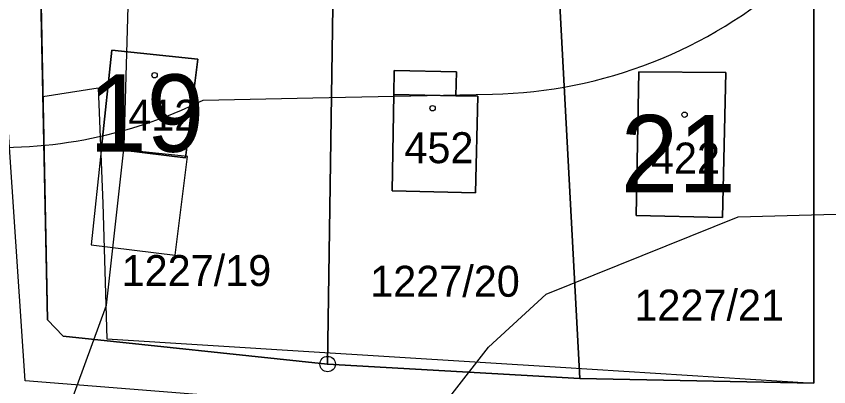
# Model space of a CAD drawing. Extents: x -706130 to -698555, y -971544 to -967260.
# Drawn here: x -704525.1 to -704472.7, y -968742.9 to -968719 of the extents above; entities that cross this region are included whole.
import ezdxf

# ---------------------------------------------------------------- set-up
doc = ezdxf.new("R2010")
doc.units = 0
for name, color, linetype in [('_Doplněk budov pro zastavěnost', 7, 'Continuous'), ('BPEJ hranice S', 7, 'Continuous'), ('Kanalizace_Polesí N NEZAPINAT', 7, 'Continuous'), ('KN_Budovy', 7, 'Continuous'), ('KN_Budovy_cisla_domovni', 7, 'Continuous'), ('KN_Hranice_parcel', 7, 'Continuous'), ('KN_Hranice_parcel_vnitrni_kresba', 7, 'Continuous'), ('KN_Parcelni cisla', 7, 'Continuous'), ('KN_Polygon parcely', 7, 'Continuous'), ('KN_POZEMKY_13_ZASTAVENA PLOCHA', 7, 'Continuous'), ('KN_POZEMKY_14_OSTATNI PLOCHA', 7, 'Continuous'), ('KN_POZEMKY_7_TTP', 7, 'Continuous'), ('KN_VYUZITI_26_ostatni plocha_jina plocha', 7, 'Continuous'), ('KN_Značky bodu BP', 7, 'Continuous'), ('KN_Značky budov', 7, 'Continuous'), ('OP lesa 30 m', 7, 'Continuous'), ('Plochy rekreace individualni S', 7, 'Continuous'), ('Plochy verejnych prostranstvi - komunikace ostatni S', 7, 'Continuous'), ('Regulační bloky zastavěné S', 7, 'Continuous'), ('VÝŠKOPIS_vrstevnice hlavní', 7, 'Continuous')]:
    doc.layers.add(name, color=color, linetype=linetype)

msp = doc.modelspace()

# ---------------------------------------------------------------- linework, layer by layer
at = {"layer": '_Doplněk budov pro zastavěnost'}
msp.add_line((-704500.75, -968724.05), (-704496.74, -968724.13), dxfattribs=at)
msp.add_lwpolyline([(-704496.74, -968724.13), (-704496.7, -968722.58), (-704500.72, -968722.51), (-704500.75, -968724.05)], dxfattribs=at)
msp.add_lwpolyline([(-704520.31, -968733.76), (-704514.88, -968734.44), (-704514.08, -968728.06), (-704519.64, -968727.47)], close=True, dxfattribs=at)
at = {"layer": 'BPEJ hranice S'}
msp.add_lwpolyline([(-704526.27, -968697.48), (-704524.02, -968694.65), (-704523.931, -968699.037), (-704522.315, -968699.25), (-704523.896, -968700.749), (-704523.56, -968717.17), (-704523.419, -968724.187), (-704519.845, -968723.624), (-704519.552, -968731.095), (-704519.298, -968739.845), (-704506.24, -968740.66), (-704489.98, -968741.68), (-704473.61, -968742.7), (-704473.62, -968718.18), (-704473.63, -968693.6), (-704490.13, -968693.94), (-704494.99, -968694.04), (-704491.59, -968681.92), (-704468.62, -968687.18)], dxfattribs=at)
at = {"layer": 'Kanalizace_Polesí N NEZAPINAT'}
msp.add_lwpolyline([(-704470.197, -968746.883), (-704524.564, -968742.55), (-704526.979, -968706.888)], dxfattribs=at)
at = {"layer": 'KN_Budovy'}
for points in [[(-704519.64, -968727.47), (-704514.21, -968728.15), (-704513.41, -968721.77), (-704518.97, -968721.18)], [(-704485.09, -968731.88), (-704479.51, -968732), (-704479.31, -968722.63), (-704484.93, -968722.58)], [(-704500.75, -968724.05), (-704500.85, -968730.28), (-704495.47, -968730.41), (-704495.32, -968724.16), (-704496.74, -968724.13)]]:
    msp.add_lwpolyline(points, close=True, dxfattribs=at)
at = {"layer": 'KN_Hranice_parcel'}
for p, q in [((-704488.74, -968742.4), (-704490.05, -968717.85)), ((-704505.03, -968741.47), (-704504.7, -968718.36)), ((-704505.03, -968741.47), (-704488.74, -968742.4))]:
    msp.add_line(p, q, dxfattribs=at)
for points in [[(-704523.56, -968717.17), (-704523.13, -968738.61), (-704522.11, -968739.67), (-704505.03, -968741.47)], [(-704488.74, -968742.4), (-704473.61, -968742.7), (-704473.62, -968718.18)], [(-704519.64, -968727.47), (-704514.21, -968728.15), (-704513.41, -968721.77), (-704518.97, -968721.18), (-704519.64, -968727.47)], [(-704496.7, -968722.58), (-704496.74, -968724.13), (-704495.32, -968724.16), (-704495.47, -968730.41), (-704500.85, -968730.28), (-704500.75, -968724.05), (-704500.72, -968722.51), (-704496.7, -968722.58)], [(-704479.31, -968722.63), (-704484.93, -968722.58), (-704485.09, -968731.88), (-704479.51, -968732), (-704479.31, -968722.63)]]:
    msp.add_lwpolyline(points, dxfattribs=at)
at = {"layer": 'KN_Hranice_parcel_vnitrni_kresba'}
msp.add_line((-704500.75, -968724.05), (-704496.74, -968724.13), dxfattribs=at)
at = {"layer": 'KN_Polygon parcely'}
msp.add_lwpolyline([(-704468.62, -968687.18), (-704491.59, -968681.92), (-704494.99, -968694.04), (-704490.13, -968693.94), (-704473.63, -968693.6), (-704473.62, -968718.18), (-704473.61, -968742.7), (-704488.74, -968742.4), (-704505.03, -968741.47), (-704522.11, -968739.67), (-704523.13, -968738.61), (-704523.56, -968717.17), (-704524.02, -968694.65), (-704526.27, -968697.48), (-704529.06, -968700.98), (-704527.83, -968724.68), (-704526.83, -968744.16)], dxfattribs=at)
for points in [[(-704523.56, -968717.17), (-704523.13, -968738.61), (-704522.11, -968739.67), (-704505.03, -968741.47), (-704504.7, -968718.36)], [(-704488.74, -968742.4), (-704490.05, -968717.85), (-704504.7, -968718.36), (-704505.03, -968741.47)], [(-704473.61, -968742.7), (-704473.62, -968718.18), (-704490.05, -968717.85), (-704488.74, -968742.4)], [(-704519.64, -968727.47), (-704518.97, -968721.18), (-704513.41, -968721.77), (-704514.21, -968728.15)], [(-704519.64, -968727.47), (-704514.21, -968728.15), (-704513.41, -968721.77), (-704518.97, -968721.18)], [(-704496.7, -968722.58), (-704496.74, -968724.13), (-704495.32, -968724.16), (-704495.47, -968730.41), (-704500.85, -968730.28), (-704500.75, -968724.05), (-704500.72, -968722.51)], [(-704496.7, -968722.58), (-704500.72, -968722.51), (-704500.75, -968724.05), (-704500.85, -968730.28), (-704495.47, -968730.41), (-704495.32, -968724.16), (-704496.74, -968724.13)], [(-704479.31, -968722.63), (-704484.93, -968722.58), (-704485.09, -968731.88), (-704479.51, -968732)], [(-704479.31, -968722.63), (-704479.51, -968732), (-704485.09, -968731.88), (-704484.93, -968722.58)]]:
    msp.add_lwpolyline(points, close=True, dxfattribs=at)
at = {"layer": 'KN_POZEMKY_13_ZASTAVENA PLOCHA'}
for p, q in [((-704519.64, -968727.47), (-704518.97, -968721.18)), ((-704518.97, -968721.18), (-704513.41, -968721.77)), ((-704513.41, -968721.77), (-704514.21, -968728.15)), ((-704500.75, -968724.05), (-704500.72, -968722.51)), ((-704500.72, -968722.51), (-704496.7, -968722.58)), ((-704496.7, -968722.58), (-704496.74, -968724.13)), ((-704485.09, -968731.88), (-704484.93, -968722.58)), ((-704484.93, -968722.58), (-704479.31, -968722.63)), ((-704479.31, -968722.63), (-704479.51, -968732)), ((-704500.85, -968730.28), (-704500.75, -968724.05)), ((-704496.74, -968724.13), (-704495.32, -968724.16)), ((-704495.32, -968724.16), (-704495.47, -968730.41)), ((-704514.21, -968728.15), (-704519.64, -968727.47)), ((-704495.47, -968730.41), (-704500.85, -968730.28)), ((-704479.51, -968732), (-704485.09, -968731.88))]:
    msp.add_line(p, q, dxfattribs=at)
at = {"layer": 'KN_POZEMKY_14_OSTATNI PLOCHA'}
for p, q in [((-704523.13, -968738.61), (-704523.56, -968717.17)), ((-704488.74, -968742.4), (-704490.05, -968717.85)), ((-704490.05, -968717.85), (-704488.74, -968742.4)), ((-704505.03, -968741.47), (-704504.7, -968718.36)), ((-704504.7, -968718.36), (-704505.03, -968741.47)), ((-704473.62, -968718.18), (-704473.61, -968742.7)), ((-704518.97, -968721.18), (-704519.64, -968727.47)), ((-704513.41, -968721.77), (-704518.97, -968721.18)), ((-704514.21, -968728.15), (-704513.41, -968721.77)), ((-704500.72, -968722.51), (-704500.75, -968724.05)), ((-704496.7, -968722.58), (-704500.72, -968722.51)), ((-704496.74, -968724.13), (-704496.7, -968722.58)), ((-704484.93, -968722.58), (-704485.09, -968731.88)), ((-704479.31, -968722.63), (-704484.93, -968722.58)), ((-704479.51, -968732), (-704479.31, -968722.63)), ((-704500.75, -968724.05), (-704500.85, -968730.28)), ((-704495.32, -968724.16), (-704496.74, -968724.13)), ((-704495.47, -968730.41), (-704495.32, -968724.16)), ((-704519.64, -968727.47), (-704514.21, -968728.15)), ((-704500.85, -968730.28), (-704495.47, -968730.41)), ((-704485.09, -968731.88), (-704479.51, -968732)), ((-704522.11, -968739.67), (-704523.13, -968738.61)), ((-704505.03, -968741.47), (-704522.11, -968739.67)), ((-704488.74, -968742.4), (-704505.03, -968741.47)), ((-704473.61, -968742.7), (-704488.74, -968742.4))]:
    msp.add_line(p, q, dxfattribs=at)
at = {"layer": 'KN_POZEMKY_7_TTP'}
for p, q in [((-704523.56, -968717.17), (-704523.13, -968738.61)), ((-704473.61, -968742.7), (-704473.62, -968718.18)), ((-704523.13, -968738.61), (-704522.11, -968739.67)), ((-704522.11, -968739.67), (-704505.03, -968741.47)), ((-704505.03, -968741.47), (-704488.74, -968742.4)), ((-704488.74, -968742.4), (-704473.61, -968742.7))]:
    msp.add_line(p, q, dxfattribs=at)
at = {"layer": 'KN_VYUZITI_26_ostatni plocha_jina plocha'}
for p, q in [((-704523.13, -968738.61), (-704523.56, -968717.17)), ((-704488.74, -968742.4), (-704490.05, -968717.85)), ((-704490.05, -968717.85), (-704488.74, -968742.4)), ((-704505.03, -968741.47), (-704504.7, -968718.36)), ((-704504.7, -968718.36), (-704505.03, -968741.47)), ((-704473.62, -968718.18), (-704473.61, -968742.7)), ((-704518.97, -968721.18), (-704519.64, -968727.47)), ((-704513.41, -968721.77), (-704518.97, -968721.18)), ((-704514.21, -968728.15), (-704513.41, -968721.77)), ((-704500.72, -968722.51), (-704500.75, -968724.05)), ((-704496.7, -968722.58), (-704500.72, -968722.51)), ((-704496.74, -968724.13), (-704496.7, -968722.58)), ((-704484.93, -968722.58), (-704485.09, -968731.88)), ((-704479.31, -968722.63), (-704484.93, -968722.58)), ((-704479.51, -968732), (-704479.31, -968722.63)), ((-704500.75, -968724.05), (-704500.85, -968730.28)), ((-704495.32, -968724.16), (-704496.74, -968724.13)), ((-704495.47, -968730.41), (-704495.32, -968724.16)), ((-704519.64, -968727.47), (-704514.21, -968728.15)), ((-704500.85, -968730.28), (-704495.47, -968730.41)), ((-704485.09, -968731.88), (-704479.51, -968732)), ((-704522.11, -968739.67), (-704523.13, -968738.61)), ((-704505.03, -968741.47), (-704522.11, -968739.67)), ((-704488.74, -968742.4), (-704505.03, -968741.47)), ((-704473.61, -968742.7), (-704488.74, -968742.4))]:
    msp.add_line(p, q, dxfattribs=at)
at = {"layer": 'KN_Značky bodu BP'}
for radius in [0.5, 0.0303]:
    msp.add_circle((-704505.03, -968741.47), radius, dxfattribs=at)
at = {"layer": 'KN_Značky budov'}
for centre in [(-704516.207, -968722.809), (-704498.247, -968724.939), (-704481.967, -968725.359)]:
    msp.add_circle(centre, 0.175, dxfattribs=at)
at = {"layer": 'OP lesa 30 m'}
msp.add_lwpolyline([(-704513.079, -968724.424), (-704505.992, -968724.273), (-704494.371, -968724.034)], dxfattribs=at)
for centre, start, end in [((-704494.99, -968694.04), 271.1822, 311.5908), ((-704526.27, -968697.48), 265.0137, 296.0857)]:
    msp.add_arc(centre, 30, start, end, dxfattribs=at)
at = {"layer": 'Plochy rekreace individualni S'}
for p, q in [((-704523.56, -968717.17), (-704523.13, -968738.61)), ((-704473.61, -968742.7), (-704473.62, -968718.18)), ((-704505.03, -968741.47), (-704488.74, -968742.4)), ((-704488.74, -968742.4), (-704473.61, -968742.7))]:
    msp.add_line(p, q, dxfattribs=at)
msp.add_lwpolyline([(-704523.13, -968738.61), (-704522.11, -968739.67), (-704505.03, -968741.47)], dxfattribs=at)
at = {"layer": 'Plochy verejnych prostranstvi - komunikace ostatni S'}
for p, q in [((-704523.13, -968738.61), (-704523.56, -968717.17)), ((-704473.62, -968718.18), (-704473.61, -968742.7)), ((-704488.74, -968742.4), (-704505.03, -968741.47)), ((-704473.61, -968742.7), (-704488.74, -968742.4))]:
    msp.add_line(p, q, dxfattribs=at)
msp.add_lwpolyline([(-704505.03, -968741.47), (-704522.11, -968739.67), (-704523.13, -968738.61)], dxfattribs=at)
at = {"layer": 'Regulační bloky zastavěné S'}
for p, q in [((-704523.56, -968717.17), (-704523.13, -968738.61)), ((-704473.61, -968742.7), (-704473.62, -968718.18)), ((-704505.03, -968741.47), (-704488.74, -968742.4)), ((-704488.74, -968742.4), (-704473.61, -968742.7))]:
    msp.add_line(p, q, dxfattribs=at)
msp.add_lwpolyline([(-704523.13, -968738.61), (-704522.11, -968739.67), (-704505.03, -968741.47)], dxfattribs=at)
at = {"layer": 'VÝŠKOPIS_vrstevnice hlavní'}
for points in [[(-704546.131, -968760.209), (-704540.425, -968761.065), (-704537, -968760.495), (-704532.435, -968758.212), (-704527.156, -968753.361), (-704523.018, -968747.797), (-704519.309, -968737.667), (-704518.168, -968727.395), (-704517.882, -968716.838), (-704516.028, -968711.701), (-704513.031, -968708.135), (-704509.608, -968706.708), (-704499.906, -968704.71), (-704494.77, -968702.855), (-704490.061, -968700.145), (-704480.217, -968692.012), (-704475.652, -968689.444), (-704468.661, -968688.731)], [(-704619.892, -968742.661), (-704597.493, -968749.652), (-704591.501, -968753.504), (-704583.653, -968761.778), (-704577.947, -968773.906), (-704574.522, -968778.756), (-704567.532, -968785.177), (-704552.409, -968796.019), (-704543.849, -968799.872), (-704535.859, -968801.013), (-704526.157, -968799.301), (-704521.164, -968797.446), (-704517.882, -968795.449), (-704515.171, -968792.453), (-704509.465, -968783.322), (-704506.897, -968776.474), (-704503.615, -968758.212), (-704499.621, -968746.798), (-704494.627, -968740.378), (-704490.917, -968736.954), (-704478.505, -968731.961), (-704468.233, -968731.675)]]:
    msp.add_lwpolyline(points, dxfattribs=at)

# ---------------------------------------------------------------- texts
at = {"layer": 'KN_Budovy_cisla_domovni'}
for s, p in [('19', (-704520.441, -968727.754)), ('21', (-704486.094, -968730.379))]:
    msp.add_text(s, height=5, dxfattribs=at).set_placement(p)
at = {"layer": 'KN_Parcelni cisla'}
for s, p in [('412', (-704517.91, -968726.39)), ('452', (-704500.07, -968728.49)), ('422', (-704484.14, -968729.16)), ('1227/19', (-704518.34, -968736.429)), ('1227/20', (-704502.28, -968737.12)), ('1227/21', (-704485.21, -968738.66))]:
    msp.add_text(s, height=2, dxfattribs=at).set_placement(p)

doc.saveas('drawing.dxf')
